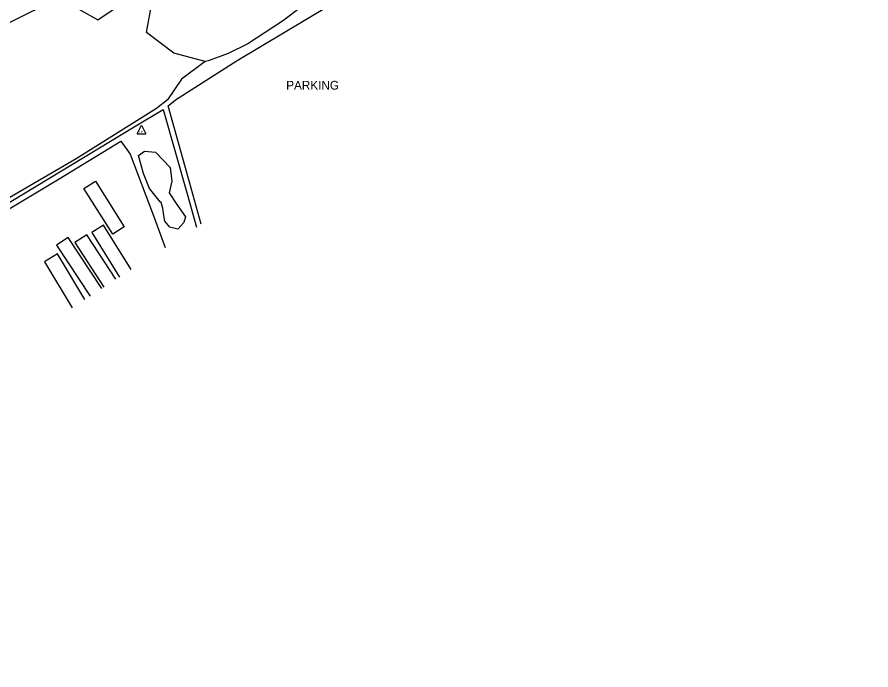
# Model space of a CAD drawing. Extents: x 1901471 to 1963503, y 756461 to 799997.
# Drawn here: x 1924837.8 to 1925324.6, y 769742.6 to 770115 of the extents above; entities that cross this region are included whole.
import ezdxf

# ---------------------------------------------------------------- set-up
doc = ezdxf.new("R2010")
doc.units = 0
for name, color, linetype in [('RD_EX_Bldg', 7, 'Continuous'), ('RD_EX_Fence_Other', 7, 'Continuous'), ('RD_EX_Road', 7, 'Continuous'), ('RD_EX_UT', 7, 'Continuous'), ('RD_EX_VEG', 7, 'Continuous')]:
    doc.layers.add(name, color=color, linetype=linetype)

# ---------------------------------------------------------------- blocks, each defined once
blk = doc.blocks.new('LP')
at = {"layer": 'RD_EX_UT'}
for p, q in [((-5, -3.72), (0, 6.28)), ((0, 6.28), (5, -3.72)), ((-5, -3.72), (5, -3.72))]:
    blk.add_line(p, q, dxfattribs=at)
blk.add_text('L/P', height=2, dxfattribs=at).set_placement((-2.4, -2.44))

msp = doc.modelspace()

# ---------------------------------------------------------------- linework, layer by layer
at = {"layer": 'RD_EX_Bldg'}
msp.add_lwpolyline([(1924892.32, 769991.16), (1924875.93, 770017.21), (1924882.51, 770021.35), (1924898.9, 769995.3)], close=True, dxfattribs=at)
for points in [[(1924902.91, 769971.09), (1924887.15, 769996.34), (1924880.35, 769992.1), (1924896.18, 769966.73)], [(1924894.15, 769965.41), (1924877.55, 769990.77), (1924870.77, 769986.34), (1924887.35, 769961)], [(1924886.21, 769960.26), (1924866.93, 769989.24), (1924860.24, 769984.8), (1924879.47, 769955.89)], [(1924876.48, 769953.95), (1924860.8, 769979.86), (1924853.39, 769975.38), (1924869.21, 769949.23)]]:
    msp.add_lwpolyline(points, dxfattribs=at)
at = {"layer": 'RD_EX_Fence_Other'}
msp.add_lwpolyline([(1924552.43, 769742.63), (1924547.88, 769773), (1924537.66, 769836.01), (1924547.94, 769842.08), (1924650.7, 769900.78), (1924738.83, 769952.53), (1924820.61, 770001.59), (1924904.47, 770052.44), (1924921.17, 770062.29), (1924934.8, 770014.09), (1924940.15, 769995.24)], dxfattribs=at)
at = {"layer": 'RD_EX_Road'}
for points in [[(1924942.79, 769996.92), (1924937.15, 770017.47), (1924923.91, 770064.3), (1924928.12, 770067.84), (1924963.24, 770090.24), (1925084.42, 770162.87), (1925182.27, 770221.89), (1925239.93, 770259.36), (1925266, 770276.66), (1925296.52, 770293.31), (1925304.56, 770287.09), (1925315.31, 770265.75), (1925324.56, 770239.75)], [(1924556.14, 769745.08), (1924547.86, 769791.59), (1924540.72, 769834.74), (1924553.22, 769842.82), (1924641.97, 769892.93), (1924714.8, 769934.24), (1924786.17, 769977.48), (1924861.75, 770022.79), (1924896.96, 770044.24), (1924902.21, 770036.78), (1924915.38, 770002.1), (1924922.24, 769983.62)]]:
    msp.add_lwpolyline(points, dxfattribs=at)
at = {"layer": 'RD_EX_VEG'}
for points in [[(1924944.99, 770089.6), (1924927.22, 770094.36), (1924911.66, 770106.18), (1924914.43, 770121.86), (1924923.51, 770128.14), (1924924.1, 770149.03), (1924934.4, 770165.38), (1924938.65, 770174.73), (1924944.5, 770189.89), (1924961.78, 770195.17), (1924975.3, 770207.12), (1924988.92, 770212.75), (1925004.7, 770205.04), (1925008.9, 770192.61), (1924999.11, 770176.58), (1924993.89, 770165.43), (1925005.5, 770152.74), (1925006.04, 770134.77), (1924999.95, 770120.85), (1924989.13, 770112.63), (1924969.29, 770099.73), (1924958.24, 770094.14), (1924950.89, 770091.51), (1924946.68, 770089.95)], [(1924919.41, 770009.65), (1924913.33, 770017.29), (1924909.9, 770025.79), (1924906.95, 770036.05), (1924910.53, 770038.51), (1924916.71, 770038), (1924925.03, 770029.24), (1924926.02, 770021.48), (1924924.57, 770014.72), (1924928.96, 770008.02), (1924933.82, 770001.09), (1924932.95, 769997.88), (1924929.41, 769993.97), (1924924.82, 769995.12), (1924922.11, 769998.54), (1924921.23, 770002.92), (1924920.83, 770005.95), (1924919.95, 770009.2)]]:
    msp.add_lwpolyline(points, close=True, dxfattribs=at)
for points in [[(1924721.55, 770039.17), (1924749.52, 770059.32), (1924800.21, 770091.05), (1924826.62, 770108.68), (1924854.18, 770122.2), (1924862.78, 770125.6), (1924872.96, 770119.44), (1924883.79, 770113.34), (1924893.82, 770120.04), (1924900.94, 770132.01), (1924903.44, 770144.77), (1924915.03, 770157.6), (1924919.3, 770163.85), (1924926.19, 770169.47), (1924944.5, 770189.89)], [(1924944.99, 770089.6), (1924931.5, 770079.57), (1924923.57, 770067.79), (1924917.35, 770062.75), (1924871.42, 770034.16), (1924791.08, 769987.43), (1924751.55, 769963.09), (1924719.78, 769945.08)]]:
    msp.add_lwpolyline(points, dxfattribs=at)

# ---------------------------------------------------------------- block references
at = {"layer": 'RD_EX_UT', "xscale": 0.4921259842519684, "yscale": 0.4921259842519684}
msp.add_blockref('LP', (1924908.79, 770050.22), dxfattribs=at)

# ---------------------------------------------------------------- texts
at = {"layer": 'RD_EX_Road'}
msp.add_text('PARKING', height=5, dxfattribs=at).set_placement((1924991.23, 770073.59))

doc.saveas('drawing.dxf')
